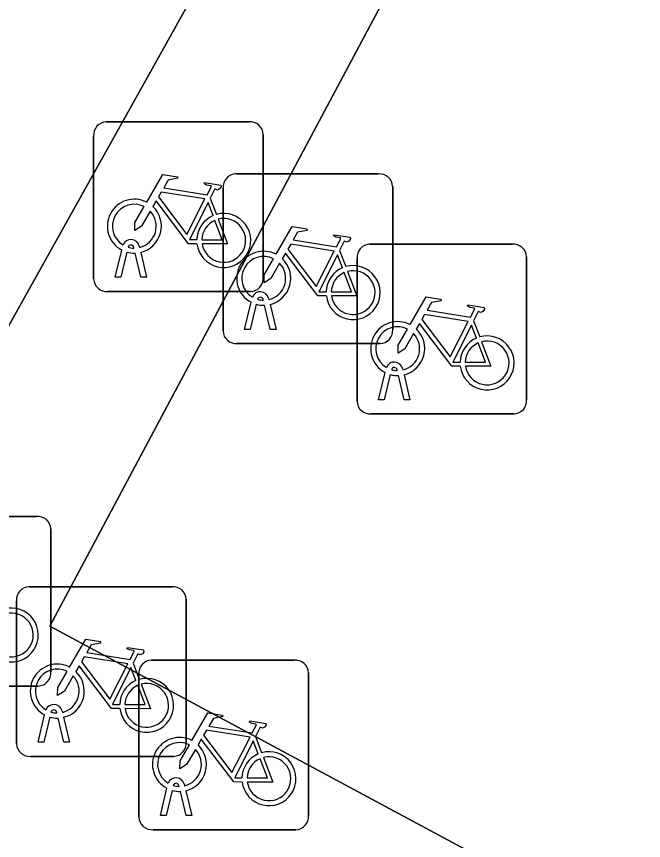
# Model space of a CAD drawing. Extents: x 159489 to 160304, y 383825 to 384531.
# Drawn here: x 160038.667 to 160042.36, y 383906.451 to 383911.302 of the extents above; entities that cross this region are included whole.
import ezdxf

# ---------------------------------------------------------------- set-up
doc = ezdxf.new("R2010")
doc.units = 0
for name, color, linetype in [('IMGEO_Fietsenrek', 7, 'Continuous'), ('IMGEO_Groenvoorziening', 7, 'Continuous'), ('IMGEO_Voetpad_open', 7, 'Continuous')]:
    doc.layers.add(name, color=color, linetype=linetype)

msp = doc.modelspace()

# ---------------------------------------------------------------- linework, layer by layer
at = {"layer": 'IMGEO_Fietsenrek'}
for p, q in [((160039.1959, 383910.6825), (160040.0368, 383910.6825)), ((160040.0368, 383910.6825), (160039.1959, 383910.6825)), ((160039.1215, 383909.7579), (160039.1215, 383910.5988)), ((160039.1215, 383910.5988), (160039.1215, 383909.7579)), ((160040.1205, 383910.6081), (160040.1205, 383909.7672)), ((160040.1205, 383909.7672), (160040.1205, 383910.6081)), ((160039.9579, 383910.3755), (160040.7988, 383910.3755)), ((160040.7988, 383910.3755), (160039.9579, 383910.3755)), ((160039.8835, 383909.4509), (160039.8835, 383910.2918)), ((160039.8835, 383910.2918), (160039.8835, 383909.4509)), ((160040.8825, 383910.3011), (160040.8825, 383909.4602)), ((160040.8825, 383909.4602), (160040.8825, 383910.3011)), ((160039.8082, 383910.2322), (160039.8445, 383910.137)), ((160039.2485, 383909.7673), (160039.2868, 383909.9273)), ((160039.3589, 383909.9389), (160039.3579, 383909.9432)), ((160039.3896, 383909.9504), (160039.3914, 383909.9425)), ((160040.5702, 383909.9252), (160040.6065, 383909.83)), ((160040.7469, 383909.9615), (160041.5878, 383909.9615)), ((160041.5878, 383909.9615), (160040.7469, 383909.9615)), ((160039.3172, 383909.9151), (160039.2819, 383909.7673)), ((160039.4, 383909.7673), (160039.3661, 383909.909)), ((160039.3984, 383909.9133), (160039.4334, 383909.7673)), ((160040.6725, 383909.0369), (160040.6725, 383909.8778)), ((160040.6725, 383909.8778), (160040.6725, 383909.0369)), ((160041.6715, 383909.8871), (160041.6715, 383909.0462)), ((160041.6715, 383909.0462), (160041.6715, 383909.8871)), ((160039.2819, 383909.7673), (160039.2485, 383909.7673)), ((160039.4334, 383909.7673), (160039.4, 383909.7673)), ((160040.0461, 383909.6835), (160039.2052, 383909.6835)), ((160039.2052, 383909.6835), (160040.0461, 383909.6835)), ((160040.1209, 383909.6319), (160040.1199, 383909.6362)), ((160040.1516, 383909.6434), (160040.1534, 383909.6355)), ((160040.0105, 383909.4603), (160040.0488, 383909.6203)), ((160040.0792, 383909.6081), (160040.0439, 383909.4603)), ((160040.162, 383909.4603), (160040.1281, 383909.602)), ((160040.1604, 383909.6063), (160040.1954, 383909.4603)), ((160041.3592, 383909.5112), (160041.3955, 383909.416)), ((160040.0439, 383909.4603), (160040.0105, 383909.4603)), ((160040.1954, 383909.4603), (160040.162, 383909.4603)), ((160040.8081, 383909.3765), (160039.9672, 383909.3765)), ((160039.9672, 383909.3765), (160040.8081, 383909.3765)), ((160040.7995, 383909.0463), (160040.8378, 383909.2063)), ((160040.8682, 383909.1941), (160040.8329, 383909.0463)), ((160040.9099, 383909.2179), (160040.9089, 383909.2222)), ((160040.9406, 383909.2294), (160040.9424, 383909.2215)), ((160040.9494, 383909.1923), (160040.9844, 383909.0463)), ((160040.951, 383909.0463), (160040.9171, 383909.188)), ((160040.8329, 383909.0463), (160040.7995, 383909.0463)), ((160040.9844, 383909.0463), (160040.951, 383909.0463)), ((160041.5971, 383908.9625), (160040.7562, 383908.9625)), ((160040.7562, 383908.9625), (160041.5971, 383908.9625)), ((160037.9449, 383908.3595), (160038.7858, 383908.3595)), ((160038.7858, 383908.3595), (160037.9449, 383908.3595)), ((160038.8695, 383908.2851), (160038.8695, 383907.4442)), ((160038.8695, 383907.4442), (160038.8695, 383908.2851)), ((160038.7419, 383907.9455), (160039.5828, 383907.9455)), ((160039.5828, 383907.9455), (160038.7419, 383907.9455)), ((160038.6675, 383907.0209), (160038.6675, 383907.8618)), ((160038.6675, 383907.8618), (160038.6675, 383907.0209)), ((160039.6665, 383907.8711), (160039.6665, 383907.0302)), ((160039.6665, 383907.0302), (160039.6665, 383907.8711)), ((160039.3542, 383907.4952), (160039.3905, 383907.4)), ((160039.4619, 383907.5135), (160040.3028, 383907.5135)), ((160040.3028, 383907.5135), (160039.4619, 383907.5135)), ((160039.3875, 383906.5889), (160039.3875, 383907.4298)), ((160039.3875, 383907.4298), (160039.3875, 383906.5889)), ((160040.3865, 383907.4391), (160040.3865, 383906.5982)), ((160040.3865, 383906.5982), (160040.3865, 383907.4391)), ((160038.7951, 383907.3605), (160037.9542, 383907.3605)), ((160037.9542, 383907.3605), (160038.7951, 383907.3605)), ((160038.9049, 383907.2019), (160038.9039, 383907.2062)), ((160038.9356, 383907.2134), (160038.9374, 383907.2055)), ((160038.7945, 383907.0303), (160038.8328, 383907.1903)), ((160038.8632, 383907.1781), (160038.8279, 383907.0303)), ((160038.946, 383907.0303), (160038.9121, 383907.172)), ((160038.9444, 383907.1763), (160038.9794, 383907.0303)), ((160040.0742, 383907.0632), (160040.1105, 383906.968)), ((160038.8279, 383907.0303), (160038.7945, 383907.0303)), ((160038.9794, 383907.0303), (160038.946, 383907.0303)), ((160039.5921, 383906.9465), (160038.7512, 383906.9465)), ((160038.7512, 383906.9465), (160039.5921, 383906.9465)), ((160039.6249, 383906.7699), (160039.6239, 383906.7742)), ((160039.6556, 383906.7814), (160039.6574, 383906.7735)), ((160039.5145, 383906.5983), (160039.5528, 383906.7583)), ((160039.5832, 383906.7461), (160039.5479, 383906.5983)), ((160039.666, 383906.5983), (160039.6321, 383906.74)), ((160039.6644, 383906.7443), (160039.6994, 383906.5983)), ((160039.5479, 383906.5983), (160039.5145, 383906.5983)), ((160039.6994, 383906.5983), (160039.666, 383906.5983)), ((160040.3121, 383906.5145), (160039.4712, 383906.5145)), ((160039.4712, 383906.5145), (160040.3121, 383906.5145))]:
    msp.add_line(p, q, dxfattribs=at)
for points in [[(160039.4341, 383910.2092), (160039.5288, 383910.3727), (160039.615, 383910.3589), (160039.6167, 383910.3502), (160039.5606, 383910.3393), (160039.5344, 383910.294), (160039.7896, 383910.2532)], [(160039.7896, 383910.2532), (160039.8146, 383910.302), (160039.8095, 383910.306), (160039.7863, 383910.3097), (160039.7736, 383910.3172), (160039.7726, 383910.3203), (160039.7748, 383910.3249), (160039.8696, 383910.3098), (160039.8719, 383910.2995), (160039.8625, 383910.2871), (160039.8501, 383910.2807), (160039.8356, 383910.2869), (160039.8082, 383910.2322)], [(160039.7767, 383910.228), (160039.5199, 383910.269), (160039.5032, 383910.2402), (160039.6702, 383910.0199), (160039.7767, 383910.228)], [(160039.7298, 383909.9645), (160039.6801, 383909.9646), (160039.4894, 383910.2163), (160039.4704, 383910.1835)], [(160039.4548, 383910.1567), (160039.4032, 383910.0675), (160039.3633, 383910.0415), (160039.3645, 383910.089), (160039.419, 383910.1832)], [(160039.8247, 383910.13), (160039.7954, 383910.2068), (160039.686, 383909.9887), (160039.7287, 383909.9886)], [(160039.7587, 383909.9885), (160039.8786, 383909.9883), (160039.8354, 383910.1019)], [(160039.8552, 383910.1088), (160039.9102, 383909.9642), (160039.7601, 383909.9645)], [(160040.1961, 383909.9022), (160040.2908, 383910.0657), (160040.377, 383910.0519), (160040.3787, 383910.0432), (160040.3226, 383910.0323), (160040.2964, 383909.987), (160040.5516, 383909.9462)], [(160040.5516, 383909.9462), (160040.5766, 383909.995), (160040.5715, 383909.999), (160040.5483, 383910.0027), (160040.5356, 383910.0102), (160040.5346, 383910.0133), (160040.5368, 383910.0179), (160040.6316, 383910.0028), (160040.6339, 383909.9925), (160040.6245, 383909.9801), (160040.6121, 383909.9737), (160040.5976, 383909.9799), (160040.5702, 383909.9252)], [(160040.5387, 383909.921), (160040.2819, 383909.962), (160040.2652, 383909.9332), (160040.4322, 383909.7129), (160040.5387, 383909.921)], [(160040.2168, 383909.8497), (160040.1652, 383909.7605), (160040.1253, 383909.7345), (160040.1265, 383909.782), (160040.181, 383909.8762)], [(160040.4918, 383909.6575), (160040.4421, 383909.6576), (160040.2514, 383909.9093), (160040.2324, 383909.8765)], [(160040.5867, 383909.823), (160040.5574, 383909.8998), (160040.448, 383909.6817), (160040.4907, 383909.6816)], [(160040.5207, 383909.6815), (160040.6406, 383909.6813), (160040.5974, 383909.7949)], [(160040.6172, 383909.8018), (160040.6722, 383909.6572), (160040.5221, 383909.6575)], [(160040.9851, 383909.4882), (160041.0798, 383909.6517), (160041.166, 383909.6379), (160041.1677, 383909.6292), (160041.1116, 383909.6183), (160041.0854, 383909.573), (160041.3406, 383909.5322)], [(160041.3406, 383909.5322), (160041.3656, 383909.581), (160041.3605, 383909.585), (160041.3373, 383909.5887), (160041.3246, 383909.5962), (160041.3236, 383909.5993), (160041.3258, 383909.6039), (160041.4206, 383909.5888), (160041.4229, 383909.5785), (160041.4135, 383909.5661), (160041.4011, 383909.5597), (160041.3866, 383909.5659), (160041.3592, 383909.5112)], [(160041.3277, 383909.507), (160041.0709, 383909.548), (160041.0542, 383909.5192), (160041.2212, 383909.2989), (160041.3277, 383909.507)], [(160041.2808, 383909.2435), (160041.2311, 383909.2436), (160041.0404, 383909.4953), (160041.0214, 383909.4625)], [(160041.3757, 383909.409), (160041.3464, 383909.4858), (160041.237, 383909.2677), (160041.2797, 383909.2676)], [(160041.0058, 383909.4357), (160040.9542, 383909.3465), (160040.9143, 383909.3205), (160040.9155, 383909.368), (160040.97, 383909.4622)], [(160041.4062, 383909.3878), (160041.4612, 383909.2432), (160041.3111, 383909.2435)], [(160041.3097, 383909.2675), (160041.4296, 383909.2673), (160041.3864, 383909.3809)], [(160038.9801, 383907.4722), (160039.0748, 383907.6357), (160039.161, 383907.6219), (160039.1627, 383907.6132), (160039.1066, 383907.6023), (160039.0804, 383907.557), (160039.3356, 383907.5162)], [(160039.3356, 383907.5162), (160039.3606, 383907.565), (160039.3555, 383907.569), (160039.3323, 383907.5727), (160039.3196, 383907.5802), (160039.3186, 383907.5833), (160039.3208, 383907.5879), (160039.4156, 383907.5728), (160039.4179, 383907.5625), (160039.4085, 383907.5501), (160039.3961, 383907.5437), (160039.3816, 383907.5499), (160039.3542, 383907.4952)], [(160039.3227, 383907.491), (160039.0659, 383907.532), (160039.0492, 383907.5032), (160039.2162, 383907.2829), (160039.3227, 383907.491)], [(160039.0008, 383907.4197), (160038.9492, 383907.3305), (160038.9093, 383907.3045), (160038.9105, 383907.352), (160038.965, 383907.4462)], [(160039.2758, 383907.2275), (160039.2261, 383907.2276), (160039.0354, 383907.4793), (160039.0164, 383907.4465)], [(160039.3707, 383907.393), (160039.3414, 383907.4698), (160039.232, 383907.2517), (160039.2747, 383907.2516)], [(160039.3047, 383907.2515), (160039.4246, 383907.2513), (160039.3814, 383907.3649)], [(160039.4012, 383907.3718), (160039.4562, 383907.2272), (160039.3061, 383907.2275)], [(160039.7001, 383907.0402), (160039.7948, 383907.2037), (160039.881, 383907.1899), (160039.8827, 383907.1812), (160039.8266, 383907.1703), (160039.8004, 383907.125), (160040.0556, 383907.0842)], [(160040.0556, 383907.0842), (160040.0806, 383907.133), (160040.0755, 383907.137), (160040.0523, 383907.1407), (160040.0396, 383907.1482), (160040.0386, 383907.1513), (160040.0408, 383907.1559), (160040.1356, 383907.1408), (160040.1379, 383907.1305), (160040.1285, 383907.1181), (160040.1161, 383907.1117), (160040.1016, 383907.1179), (160040.0742, 383907.0632)], [(160040.0427, 383907.059), (160039.7859, 383907.1), (160039.7692, 383907.0712), (160039.9362, 383906.8509), (160040.0427, 383907.059)], [(160039.7208, 383906.9877), (160039.6692, 383906.8985), (160039.6293, 383906.8725), (160039.6305, 383906.92), (160039.685, 383907.0142)], [(160039.9958, 383906.7955), (160039.9461, 383906.7956), (160039.7554, 383907.0473), (160039.7364, 383907.0145)], [(160040.0907, 383906.961), (160040.0614, 383907.0378), (160039.952, 383906.8197), (160039.9947, 383906.8196)], [(160040.0247, 383906.8195), (160040.1446, 383906.8193), (160040.1014, 383906.9329)], [(160040.1212, 383906.9398), (160040.1762, 383906.7952), (160040.0261, 383906.7955)]]:
    msp.add_lwpolyline(points, dxfattribs=at)
for centre, radius, start, end in [((160039.1992, 383910.6046), 0.0779, 92.4484, 184.2845), ((160039.1992, 383910.6046), 0.0779, 92.4484, 184.2845), ((160040.0426, 383910.6048), 0.0779, 2.4484, 94.2845), ((160040.0426, 383910.6048), 0.0779, 2.4484, 94.2845), ((160039.9612, 383910.2976), 0.0779, 92.4484, 184.2845), ((160039.9612, 383910.2976), 0.0779, 92.4484, 184.2845), ((160040.8046, 383910.2978), 0.0779, 2.4484, 94.2845), ((160040.8046, 383910.2978), 0.0779, 2.4484, 94.2845), ((160039.3611, 383910.0679), 0.159, 62.6766, 242.1369), ((160039.3611, 383910.0679), 0.129, 63.3192, 238.903), ((160039.3611, 383910.0679), 0.159, 283.5766, 46.6042), ((160039.3611, 383910.0679), 0.129, 283.6043, 43.4302), ((160039.8877, 383909.9839), 0.159, 113.3408, 178.3217), ((160039.8877, 383909.9839), 0.159, 187.0065, 105.7708), ((160039.8877, 383909.9839), 0.129, 188.6715, 104.5883), ((160039.8877, 383909.9839), 0.129, 113.923, 177.9556), ((160039.3409, 383909.9393), 0.0499, 12.8025, 158.6934), ((160039.3409, 383909.9393), 0.0174, 12.8025, 163.4502), ((160039.3611, 383910.0679), 0.129, 253.415, 269.0204), ((160040.1231, 383909.7609), 0.159, 62.6766, 242.1369), ((160040.7502, 383909.8836), 0.0779, 92.4484, 184.2845), ((160040.7502, 383909.8836), 0.0779, 92.4484, 184.2845), ((160041.5936, 383909.8838), 0.0779, 2.4484, 94.2845), ((160041.5936, 383909.8838), 0.0779, 2.4484, 94.2845), ((160039.3611, 383910.0679), 0.159, 253.9967, 271.7867), ((160040.1231, 383909.7609), 0.129, 63.3192, 238.903), ((160040.1231, 383909.7609), 0.159, 283.5766, 46.6042), ((160040.1231, 383909.7609), 0.129, 283.6043, 43.4302), ((160040.6497, 383909.6769), 0.159, 113.3408, 178.3217), ((160040.6497, 383909.6769), 0.159, 187.0065, 105.7708), ((160040.6497, 383909.6769), 0.129, 113.923, 177.9556), ((160040.6497, 383909.6769), 0.129, 188.6715, 104.5883), ((160039.1994, 383909.7612), 0.0779, 182.4484, 274.2845), ((160039.1994, 383909.7612), 0.0779, 182.4484, 274.2845), ((160040.0428, 383909.7614), 0.0779, 272.4484, 4.2845), ((160040.0428, 383909.7614), 0.0779, 272.4484, 4.2845), ((160040.1029, 383909.6323), 0.0499, 12.8025, 158.6934), ((160040.1029, 383909.6323), 0.0174, 12.8025, 163.4502), ((160040.1231, 383909.7609), 0.129, 253.415, 269.0204), ((160040.1231, 383909.7609), 0.159, 253.9967, 271.7867), ((160040.9121, 383909.3469), 0.159, 62.6766, 242.1369), ((160039.9614, 383909.4542), 0.0779, 182.4484, 274.2845), ((160039.9614, 383909.4542), 0.0779, 182.4484, 274.2845), ((160040.9121, 383909.3469), 0.129, 63.3192, 238.903), ((160040.8048, 383909.4544), 0.0779, 272.4484, 4.2845), ((160040.8048, 383909.4544), 0.0779, 272.4484, 4.2845), ((160040.9121, 383909.3469), 0.129, 283.6043, 43.4302), ((160040.9121, 383909.3469), 0.159, 283.5766, 46.6042), ((160041.4387, 383909.2629), 0.159, 113.3408, 178.3217), ((160041.4387, 383909.2629), 0.159, 187.0065, 105.7708), ((160041.4387, 383909.2629), 0.129, 188.6715, 104.5883), ((160041.4387, 383909.2629), 0.129, 113.923, 177.9556), ((160040.8919, 383909.2183), 0.0499, 12.8025, 158.6934), ((160040.9121, 383909.3469), 0.159, 253.9967, 271.7867), ((160040.8919, 383909.2183), 0.0174, 12.8025, 163.4502), ((160040.9121, 383909.3469), 0.129, 253.415, 269.0204), ((160041.5938, 383909.0404), 0.0779, 272.4484, 4.2845), ((160041.5938, 383909.0404), 0.0779, 272.4484, 4.2845), ((160040.7504, 383909.0402), 0.0779, 182.4484, 274.2845), ((160040.7504, 383909.0402), 0.0779, 182.4484, 274.2845), ((160038.7916, 383908.2818), 0.0779, 2.4484, 94.2845), ((160038.7916, 383908.2818), 0.0779, 2.4484, 94.2845), ((160038.7452, 383907.8676), 0.0779, 92.4484, 184.2845), ((160038.7452, 383907.8676), 0.0779, 92.4484, 184.2845), ((160039.5886, 383907.8678), 0.0779, 2.4484, 94.2845), ((160039.5886, 383907.8678), 0.0779, 2.4484, 94.2845), ((160038.6367, 383907.6609), 0.159, 187.0065, 105.7708), ((160038.6367, 383907.6609), 0.129, 188.6715, 104.5883), ((160039.4652, 383907.4356), 0.0779, 92.4484, 184.2845), ((160039.4652, 383907.4356), 0.0779, 92.4484, 184.2845), ((160040.3086, 383907.4358), 0.0779, 2.4484, 94.2845), ((160040.3086, 383907.4358), 0.0779, 2.4484, 94.2845), ((160038.9071, 383907.3309), 0.159, 62.6766, 242.1369), ((160038.9071, 383907.3309), 0.129, 63.3192, 238.903), ((160038.7918, 383907.4384), 0.0779, 272.4484, 4.2845), ((160038.7918, 383907.4384), 0.0779, 272.4484, 4.2845), ((160038.9071, 383907.3309), 0.159, 283.5766, 46.6042), ((160038.9071, 383907.3309), 0.129, 283.6043, 43.4302), ((160039.4337, 383907.2469), 0.159, 187.0065, 105.7708), ((160039.4337, 383907.2469), 0.159, 113.3408, 178.3217), ((160039.4337, 383907.2469), 0.129, 113.923, 177.9556), ((160039.4337, 383907.2469), 0.129, 188.6715, 104.5883), ((160038.8869, 383907.2023), 0.0499, 12.8025, 158.6934), ((160038.8869, 383907.2023), 0.0174, 12.8025, 163.4502), ((160038.9071, 383907.3309), 0.129, 253.415, 269.0204), ((160038.9071, 383907.3309), 0.159, 253.9967, 271.7867), ((160039.6271, 383906.8989), 0.159, 62.6766, 242.1369), ((160038.7454, 383907.0242), 0.0779, 182.4484, 274.2845), ((160038.7454, 383907.0242), 0.0779, 182.4484, 274.2845), ((160039.6271, 383906.8989), 0.129, 63.3192, 238.903), ((160039.5888, 383907.0244), 0.0779, 272.4484, 4.2845), ((160039.5888, 383907.0244), 0.0779, 272.4484, 4.2845), ((160039.6271, 383906.8989), 0.159, 283.5766, 46.6042), ((160039.6271, 383906.8989), 0.129, 283.6043, 43.4302), ((160040.1537, 383906.8149), 0.159, 113.3408, 178.3217), ((160040.1537, 383906.8149), 0.159, 187.0065, 105.7708), ((160040.1537, 383906.8149), 0.129, 113.923, 177.9556), ((160040.1537, 383906.8149), 0.129, 188.6715, 104.5883), ((160039.6069, 383906.7703), 0.0499, 12.8025, 158.6934), ((160039.6069, 383906.7703), 0.0174, 12.8025, 163.4502), ((160039.6271, 383906.8989), 0.129, 253.415, 269.0204), ((160039.6271, 383906.8989), 0.159, 253.9967, 271.7867), ((160039.4654, 383906.5922), 0.0779, 182.4484, 274.2845), ((160039.4654, 383906.5922), 0.0779, 182.4484, 274.2845), ((160040.3088, 383906.5924), 0.0779, 272.4484, 4.2845), ((160040.3088, 383906.5924), 0.0779, 272.4484, 4.2845)]:
    msp.add_arc(centre, radius, start, end, dxfattribs=at)
at = {"layer": 'IMGEO_Groenvoorziening'}
msp.add_lwpolyline([(160037.346, 383907.2), (160040.211, 383912.329), (160040.762, 383913.406)], dxfattribs=at)
at = {"layer": 'IMGEO_Voetpad_open'}
msp.add_lwpolyline([(160046.252, 383914.282), (160047.626, 383916.881), (160046.03, 383917.824), (160044.641, 383915.176), (160043.017, 383912.214), (160040.762, 383913.406), (160040.211, 383912.329), (160037.346, 383907.2)], dxfattribs=at)
for points in [[(160045.627, 383909.756), (160043.262, 383905.35), (160038.863, 383907.713), (160041.22, 383912.13)], [(160045.627, 383909.756), (160041.22, 383912.13), (160038.863, 383907.713), (160043.262, 383905.35)]]:
    msp.add_lwpolyline(points, close=True, dxfattribs=at)

doc.saveas('drawing.dxf')
